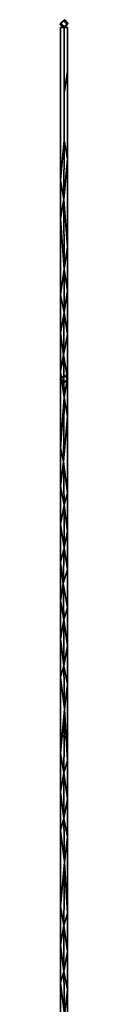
# Model space of a CAD drawing. Extents: x -805 to 3526, y -961 to 1039.
# Tile 453 of 471: x 1490.46143 to 1490.46581, y 57.3316 to 57.88592. Entities that reach past the tile are written whole.
import ezdxf

# ---------------------------------------------------------------- set-up
doc = ezdxf.new("R2010")
doc.units = 0
doc.layers.add('Schnitt 3 cm', color=251, linetype='Continuous')
doc.layers.add('TTK-P-PU', color=12, linetype='Continuous')

# ---------------------------------------------------------------- blocks, each defined once
blk = doc.blocks.new('Schnitt 3 cm N')
at = {"layer": 'Schnitt 3 cm'}
for p, q in [((-1655.55, 1923.86), (-1657.61, 1921.78)), ((-1657.61, 1921.78), (-1655.55, 1923.86)), ((-1655.82, 1923.67), (-1657.61, 1921.78)), ((-1657.61, 1921.78), (-1655.82, 1923.67)), ((-1657.5, 1921.99), (-1655.27, 1924.04)), ((-1655.27, 1924.04), (-1657.5, 1921.99)), ((-1657.5, 1921.99), (-1655.55, 1923.86)), ((-1655.55, 1923.86), (-1657.5, 1921.99)), ((-1655.27, 1924.26), (-1657.39, 1922.21)), ((-1657.39, 1922.21), (-1655.27, 1924.26)), ((-1655.27, 1924.04), (-1657.39, 1922.21)), ((-1657.39, 1922.21), (-1655.27, 1924.04)), ((-1655.05, 1924.39), (-1657.12, 1922.56)), ((-1657.12, 1922.56), (-1655.27, 1924.26)), ((-1655.27, 1924.26), (-1657.12, 1922.56)), ((-1655.84, 1923.65), (-1655.82, 1923.67)), ((-1655.82, 1923.67), (-1655.84, 1923.65)), ((-1655.55, 1923.86), (-1655.82, 1923.67)), ((-1655.82, 1923.67), (-1655.55, 1923.86)), ((-1655.82, 1923.67), (-1655.8, 1923.65)), ((-1653.62, 1921.75), (-1655.82, 1923.67)), ((-1655.8, 1923.65), (-1655.82, 1923.67)), ((-1655.82, 1923.67), (-1653.62, 1921.75)), ((-1655.27, 1924.04), (-1655.55, 1923.86)), ((-1655.55, 1923.86), (-1655.27, 1924.04)), ((-1653.52, 1921.95), (-1655.55, 1923.86)), ((-1655.55, 1923.86), (-1653.52, 1921.95)), ((-1653.62, 1921.75), (-1655.55, 1923.86)), ((-1655.55, 1923.86), (-1653.62, 1921.75)), ((-1655.05, 1924.39), (-1655.27, 1924.26)), ((-1655.27, 1924.26), (-1655.05, 1924.39)), ((-1655.27, 1924.26), (-1653.42, 1922.14)), ((-1655.27, 1924.04), (-1655.27, 1924.26)), ((-1653.32, 1922.34), (-1655.27, 1924.26)), ((-1655.27, 1924.26), (-1653.32, 1922.34)), ((-1653.42, 1922.14), (-1655.27, 1924.26)), ((-1655.27, 1924.26), (-1655.27, 1924.04)), ((-1653.42, 1922.14), (-1655.27, 1924.04)), ((-1655.27, 1924.04), (-1653.42, 1922.14)), ((-1653.52, 1921.95), (-1655.27, 1924.04)), ((-1655.27, 1924.04), (-1653.52, 1921.95)), ((-1654.43, 1923.71), (-1655.05, 1924.39)), ((-1653.32, 1922.34), (-1654.43, 1923.71)), ((-1653.28, 1922.4), (-1654.43, 1923.71)), ((-1654.43, 1923.71), (-1653.32, 1922.34)), ((-1657.61, 1921.78), (-1657.66, 1921.68)), ((-1657.66, 1921.68), (-1657.61, 1921.78)), ((-1657.5, 1921.99), (-1657.61, 1921.78)), ((-1657.61, 1921.78), (-1657.5, 1921.99)), ((-1657.61, 1921.78), (-1655.76, 1920.07)), ((-1655.76, 1920.07), (-1657.61, 1921.78)), ((-1657.61, 1921.78), (-1656.14, 1920.06)), ((-1656.14, 1920.06), (-1657.61, 1921.78)), ((-1657.39, 1922.21), (-1657.5, 1921.99)), ((-1657.5, 1921.99), (-1657.39, 1922.21)), ((-1657.5, 1921.99), (-1655.28, 1920.07)), ((-1657.5, 1921.99), (-1655.73, 1920.07)), ((-1655.28, 1920.07), (-1657.5, 1921.99)), ((-1655.73, 1920.07), (-1657.5, 1921.99)), ((-1655.46, 1920.07), (-1657.47, 1920.05)), ((-1657.47, 1920.05), (-1655.46, 1920.07)), ((-1657.47, 1895.36), (-1657.47, 1920.05)), ((-1657.47, 1920.05), (-1657.47, 1895.36)), ((-1657.28, 1922.4), (-1657.39, 1922.21)), ((-1657.39, 1922.21), (-1657.28, 1922.4)), ((-1655.27, 1920.06), (-1657.39, 1922.21)), ((-1657.39, 1922.21), (-1655.27, 1920.26)), ((-1655.27, 1920.26), (-1657.39, 1922.21)), ((-1657.39, 1922.21), (-1655.27, 1920.06)), ((-1657.12, 1922.56), (-1657.28, 1922.4)), ((-1657.28, 1922.4), (-1657.12, 1922.25)), ((-1657.12, 1922.25), (-1655.27, 1920.26)), ((-1657.12, 1922.25), (-1655.05, 1920.42)), ((-1655.27, 1920.26), (-1657.12, 1922.25)), ((-1653.52, 1921.95), (-1655.47, 1919.95)), ((-1655.47, 1919.95), (-1653.52, 1921.95)), ((-1653.62, 1921.75), (-1655.46, 1920.02)), ((-1655.46, 1920.02), (-1653.62, 1921.75)), ((-1655.46, 1883.02), (-1655.46, 1920.07)), ((-1655.46, 1920.07), (-1655.46, 1883.02)), ((-1653.47, 1920.05), (-1655.46, 1920.07)), ((-1655.46, 1920.07), (-1653.47, 1920.05)), ((-1655.34, 1920.07), (-1653.62, 1921.75)), ((-1653.62, 1921.75), (-1655.34, 1920.07)), ((-1655.27, 1920.26), (-1653.32, 1922.34)), ((-1653.32, 1922.34), (-1655.27, 1920.26)), ((-1655.27, 1920.06), (-1653.42, 1922.14)), ((-1653.42, 1922.14), (-1655.27, 1920.26)), ((-1653.42, 1922.14), (-1655.27, 1920.06)), ((-1655.27, 1920.26), (-1653.42, 1922.14)), ((-1655.05, 1920.42), (-1655.27, 1920.26)), ((-1655.27, 1920.26), (-1655.05, 1920.42)), ((-1655.27, 1920.26), (-1655.27, 1920.06)), ((-1655.27, 1920.06), (-1655.27, 1920.26)), ((-1653.52, 1921.95), (-1655.26, 1920.07)), ((-1655.26, 1920.07), (-1653.52, 1921.95)), ((-1655.05, 1920.42), (-1654.42, 1921.1)), ((-1654.42, 1921.1), (-1653.28, 1922.4)), ((-1653.32, 1922.34), (-1654.42, 1921.1)), ((-1654.42, 1921.1), (-1653.32, 1922.34)), ((-1653.66, 1921.68), (-1653.62, 1921.75)), ((-1653.62, 1921.75), (-1653.66, 1921.68)), ((-1653.62, 1921.75), (-1653.52, 1921.95)), ((-1653.52, 1921.95), (-1653.62, 1921.75)), ((-1653.52, 1921.95), (-1653.42, 1922.14)), ((-1653.42, 1922.14), (-1653.52, 1921.95)), ((-1653.47, 1920.05), (-1653.47, 1895.36)), ((-1653.47, 1895.36), (-1653.47, 1920.05)), ((-1653.42, 1922.14), (-1653.32, 1922.34)), ((-1653.32, 1922.34), (-1653.42, 1922.14)), ((-1653.32, 1922.34), (-1653.28, 1922.4)), ((-1653.28, 1922.4), (-1653.32, 1922.34)), ((-1657.47, 1870.67), (-1657.47, 1895.36)), ((-1657.47, 1895.36), (-1657.47, 1870.67)), ((-1653.47, 1895.36), (-1655.46, 1883.02)), ((-1655.46, 1883.02), (-1653.47, 1895.36)), ((-1653.47, 1895.36), (-1653.47, 1870.67)), ((-1653.47, 1870.67), (-1653.47, 1895.36)), ((-1655.46, 1856.61), (-1655.46, 1883.02)), ((-1655.46, 1883.02), (-1655.46, 1856.61)), ((-1657.47, 1845.98), (-1657.47, 1870.67)), ((-1657.47, 1870.67), (-1657.47, 1845.98)), ((-1653.47, 1870.67), (-1653.47, 1845.98)), ((-1653.47, 1845.98), (-1653.47, 1870.67)), ((-1657.47, 1833.98), (-1655.46, 1856.61)), ((-1655.46, 1856.61), (-1657.47, 1833.98)), ((-1655.46, 1856.61), (-1655.64, 1823.22)), ((-1655.64, 1823.22), (-1655.46, 1856.61)), ((-1653.47, 1845.98), (-1655.46, 1856.61)), ((-1655.46, 1856.61), (-1653.47, 1845.98)), ((-1657.47, 1833.98), (-1657.47, 1845.98)), ((-1657.47, 1845.98), (-1657.47, 1833.98)), ((-1655.64, 1823.22), (-1653.47, 1845.98)), ((-1653.47, 1845.98), (-1655.64, 1823.22)), ((-1653.47, 1845.98), (-1653.47, 1821.29)), ((-1653.47, 1821.29), (-1653.47, 1845.98)), ((-1657.47, 1821.29), (-1657.47, 1833.98)), ((-1655.64, 1823.22), (-1657.47, 1833.98)), ((-1657.47, 1833.98), (-1657.47, 1821.29)), ((-1657.47, 1833.98), (-1655.64, 1823.22)), ((-1655.64, 1823.22), (-1657.47, 1812.46)), ((-1657.47, 1812.46), (-1655.64, 1823.22)), ((-1657.47, 1812.46), (-1657.47, 1821.29)), ((-1657.47, 1821.29), (-1657.47, 1812.46)), ((-1653.47, 1796.6), (-1655.64, 1823.22)), ((-1655.64, 1823.22), (-1655.31, 1784.01)), ((-1655.31, 1784.01), (-1655.64, 1823.22)), ((-1655.64, 1823.22), (-1653.47, 1796.6)), ((-1653.47, 1821.29), (-1653.47, 1796.6)), ((-1653.47, 1796.6), (-1653.47, 1821.29)), ((-1657.47, 1799.78), (-1657.47, 1812.46)), ((-1657.47, 1812.46), (-1655.31, 1784.01)), ((-1655.31, 1784.01), (-1657.47, 1812.46)), ((-1657.47, 1812.46), (-1657.47, 1799.78)), ((-1657.47, 1790.95), (-1657.47, 1799.78)), ((-1657.47, 1799.78), (-1657.47, 1790.95)), ((-1655.31, 1784.01), (-1653.47, 1796.6)), ((-1653.47, 1796.6), (-1655.31, 1784.01)), ((-1653.47, 1796.6), (-1653.47, 1771.91)), ((-1653.47, 1771.91), (-1653.47, 1796.6)), ((-1657.47, 1778.26), (-1657.47, 1790.95)), ((-1657.47, 1790.95), (-1657.47, 1778.26)), ((-1655.31, 1784.01), (-1657.47, 1769.43)), ((-1657.47, 1769.43), (-1655.31, 1784.01)), ((-1655.43, 1759.57), (-1655.31, 1784.01)), ((-1655.31, 1784.01), (-1655.43, 1759.57)), ((-1653.47, 1771.91), (-1655.31, 1784.01)), ((-1655.31, 1784.01), (-1653.47, 1771.91)), ((-1657.47, 1769.43), (-1657.47, 1778.26)), ((-1657.47, 1778.26), (-1657.47, 1769.43)), ((-1657.47, 1756.74), (-1657.47, 1769.43)), ((-1657.47, 1769.43), (-1655.43, 1759.57)), ((-1655.43, 1759.57), (-1657.47, 1769.43)), ((-1657.47, 1769.43), (-1657.47, 1756.74)), ((-1655.43, 1759.57), (-1653.47, 1771.91)), ((-1653.47, 1771.91), (-1655.43, 1759.57)), ((-1653.47, 1771.91), (-1653.47, 1747.22)), ((-1653.47, 1747.22), (-1653.47, 1771.91)), ((-1655.43, 1759.57), (-1657.47, 1747.91)), ((-1657.47, 1747.91), (-1655.43, 1759.57)), ((-1655.43, 1759.57), (-1655.7, 1735.64)), ((-1655.7, 1735.64), (-1655.43, 1759.57)), ((-1653.47, 1747.22), (-1655.43, 1759.57)), ((-1655.43, 1759.57), (-1653.47, 1747.22)), ((-1657.47, 1747.91), (-1657.47, 1756.74)), ((-1657.47, 1756.74), (-1657.47, 1747.91)), ((-1657.47, 1735.22), (-1657.47, 1747.91)), ((-1657.47, 1747.91), (-1655.7, 1735.64)), ((-1655.7, 1735.64), (-1657.47, 1747.91)), ((-1657.47, 1747.91), (-1657.47, 1735.22)), ((-1653.47, 1747.22), (-1655.7, 1735.64)), ((-1655.7, 1735.64), (-1653.47, 1747.22)), ((-1653.47, 1747.22), (-1653.47, 1722.53)), ((-1653.47, 1722.53), (-1653.47, 1747.22)), ((-1655.7, 1735.64), (-1657.47, 1726.39)), ((-1657.47, 1726.39), (-1655.7, 1735.64)), ((-1657.47, 1726.39), (-1657.47, 1735.22)), ((-1657.47, 1735.22), (-1657.47, 1726.39)), ((-1655.7, 1735.64), (-1653.47, 1722.53)), ((-1655.35, 1711.77), (-1655.7, 1735.64)), ((-1655.7, 1735.64), (-1655.35, 1711.77)), ((-1653.47, 1722.53), (-1655.7, 1735.64)), ((-1657.47, 1713.7), (-1657.47, 1726.39)), ((-1657.47, 1726.39), (-1655.35, 1711.77)), ((-1655.35, 1711.77), (-1657.47, 1726.39)), ((-1657.47, 1726.39), (-1657.47, 1713.7)), ((-1655.27, 1724.26), (-1657.39, 1722.21)), ((-1657.39, 1722.21), (-1655.27, 1724.26)), ((-1655.27, 1724.04), (-1657.39, 1722.21)), ((-1657.39, 1722.21), (-1655.27, 1724.04)), ((-1655.05, 1724.39), (-1657.12, 1722.56)), ((-1657.12, 1722.56), (-1655.27, 1724.26)), ((-1655.27, 1724.26), (-1657.12, 1722.56)), ((-1655.05, 1724.39), (-1655.27, 1724.26)), ((-1655.27, 1724.26), (-1655.05, 1724.39)), ((-1655.27, 1724.26), (-1653.42, 1722.14)), ((-1655.27, 1724.04), (-1655.27, 1724.26)), ((-1653.32, 1722.34), (-1655.27, 1724.26)), ((-1655.27, 1724.26), (-1653.32, 1722.34)), ((-1653.42, 1722.14), (-1655.27, 1724.26)), ((-1655.27, 1724.26), (-1655.27, 1724.04)), ((-1653.42, 1722.14), (-1655.27, 1724.04)), ((-1655.27, 1724.04), (-1653.42, 1722.14)), ((-1654.43, 1723.71), (-1655.05, 1724.39)), ((-1657.61, 1721.78), (-1657.66, 1721.68)), ((-1657.66, 1721.68), (-1657.61, 1721.78)), ((-1657.5, 1721.99), (-1657.61, 1721.78)), ((-1657.61, 1721.78), (-1657.5, 1721.99)), ((-1657.39, 1722.21), (-1657.5, 1721.99)), ((-1657.5, 1721.99), (-1657.39, 1722.21)), ((-1657.28, 1722.4), (-1657.39, 1722.21)), ((-1657.39, 1722.21), (-1657.28, 1722.4)), ((-1655.27, 1720.06), (-1657.39, 1722.21)), ((-1657.39, 1722.21), (-1655.27, 1720.26)), ((-1655.27, 1720.26), (-1657.39, 1722.21)), ((-1657.39, 1722.21), (-1655.27, 1720.06)), ((-1657.12, 1722.56), (-1657.28, 1722.4)), ((-1657.28, 1722.4), (-1657.12, 1722.25)), ((-1657.12, 1722.25), (-1655.27, 1720.26)), ((-1657.12, 1722.25), (-1655.05, 1720.42)), ((-1655.27, 1720.26), (-1657.12, 1722.25)), ((-1653.47, 1722.53), (-1655.35, 1711.77)), ((-1655.35, 1711.77), (-1653.47, 1722.53)), ((-1655.27, 1720.26), (-1653.32, 1722.34)), ((-1653.32, 1722.34), (-1655.27, 1720.26)), ((-1655.27, 1720.06), (-1653.42, 1722.14)), ((-1653.42, 1722.14), (-1655.27, 1720.26)), ((-1653.42, 1722.14), (-1655.27, 1720.06)), ((-1655.27, 1720.26), (-1653.42, 1722.14)), ((-1655.05, 1720.42), (-1655.27, 1720.26)), ((-1655.27, 1720.26), (-1655.05, 1720.42)), ((-1655.27, 1720.26), (-1655.27, 1720.06)), ((-1655.27, 1720.06), (-1655.27, 1720.26)), ((-1655.05, 1720.42), (-1654.42, 1721.1)), ((-1653.32, 1722.34), (-1654.43, 1723.71)), ((-1653.28, 1722.4), (-1654.43, 1723.71)), ((-1654.43, 1723.71), (-1653.32, 1722.34)), ((-1654.42, 1721.1), (-1653.28, 1722.4)), ((-1653.32, 1722.34), (-1654.42, 1721.1)), ((-1654.42, 1721.1), (-1653.32, 1722.34)), ((-1653.47, 1722.53), (-1653.47, 1701.01)), ((-1653.47, 1701.01), (-1653.47, 1722.53)), ((-1653.42, 1722.14), (-1653.32, 1722.34)), ((-1653.32, 1722.34), (-1653.42, 1722.14)), ((-1653.32, 1722.34), (-1653.28, 1722.4)), ((-1653.28, 1722.4), (-1653.32, 1722.34)), ((-1657.47, 1704.88), (-1657.47, 1713.7)), ((-1657.47, 1713.7), (-1657.47, 1704.88)), ((-1655.35, 1711.77), (-1657.47, 1683.36)), ((-1657.47, 1683.36), (-1655.35, 1711.77)), ((-1655.73, 1675.48), (-1655.35, 1711.77)), ((-1655.35, 1711.77), (-1655.73, 1675.48)), ((-1655.35, 1711.77), (-1653.47, 1701.01)), ((-1653.47, 1701.01), (-1655.35, 1711.77)), ((-1657.47, 1692.19), (-1657.47, 1704.88)), ((-1657.47, 1704.88), (-1657.47, 1692.19)), ((-1653.47, 1701.01), (-1655.73, 1675.48)), ((-1655.73, 1675.48), (-1653.47, 1701.01)), ((-1653.47, 1701.01), (-1653.47, 1697.84)), ((-1653.47, 1697.84), (-1653.47, 1701.01)), ((-1653.47, 1697.84), (-1653.47, 1679.5)), ((-1653.47, 1679.5), (-1653.47, 1697.84)), ((-1657.47, 1683.36), (-1657.47, 1692.19)), ((-1657.47, 1692.19), (-1657.47, 1683.36)), ((-1657.47, 1670.67), (-1657.47, 1683.36)), ((-1657.47, 1683.36), (-1655.73, 1675.48)), ((-1655.73, 1675.48), (-1657.47, 1683.36)), ((-1657.47, 1683.36), (-1657.47, 1670.67)), ((-1655.73, 1675.48), (-1657.47, 1661.84)), ((-1657.47, 1661.84), (-1655.73, 1675.48)), ((-1655.31, 1651.08), (-1655.73, 1675.48)), ((-1655.73, 1675.48), (-1653.47, 1657.98)), ((-1653.47, 1657.98), (-1655.73, 1675.48)), ((-1655.73, 1675.48), (-1655.31, 1651.08)), ((-1653.47, 1679.5), (-1653.47, 1673.15)), ((-1653.47, 1673.15), (-1653.47, 1679.5)), ((-1657.47, 1661.84), (-1657.47, 1670.67)), ((-1657.47, 1670.67), (-1657.47, 1661.84)), ((-1653.47, 1673.15), (-1653.47, 1657.98)), ((-1653.47, 1657.98), (-1653.47, 1673.15)), ((-1657.47, 1649.15), (-1657.47, 1661.84)), ((-1655.31, 1651.08), (-1657.47, 1661.84)), ((-1657.47, 1661.84), (-1657.47, 1649.15)), ((-1657.47, 1661.84), (-1655.31, 1651.08)), ((-1655.31, 1651.08), (-1653.47, 1657.98)), ((-1653.47, 1657.98), (-1655.31, 1651.08)), ((-1653.47, 1657.98), (-1653.47, 1648.46)), ((-1653.47, 1648.46), (-1653.47, 1657.98)), ((-1655.31, 1651.08), (-1657.47, 1640.32)), ((-1657.47, 1640.32), (-1655.31, 1651.08)), ((-1657.47, 1640.32), (-1657.47, 1649.15)), ((-1657.47, 1649.15), (-1657.47, 1640.32)), ((-1655.43, 1627.06), (-1655.31, 1651.08)), ((-1655.31, 1651.08), (-1655.43, 1627.06)), ((-1653.47, 1636.46), (-1655.31, 1651.08)), ((-1655.31, 1651.08), (-1653.47, 1636.46)), ((-1653.47, 1648.46), (-1653.47, 1636.46)), ((-1653.47, 1636.46), (-1653.47, 1648.46)), ((-1657.47, 1618.81), (-1657.47, 1640.32)), ((-1657.47, 1640.32), (-1655.43, 1627.06)), ((-1655.43, 1627.06), (-1657.47, 1640.32)), ((-1657.47, 1640.32), (-1657.47, 1618.81)), ((-1655.43, 1627.06), (-1653.47, 1636.46)), ((-1653.47, 1636.46), (-1655.43, 1627.06)), ((-1653.47, 1636.46), (-1653.47, 1623.77)), ((-1653.47, 1623.77), (-1653.47, 1636.46)), ((-1657.47, 1618.81), (-1655.43, 1627.06)), ((-1655.43, 1627.06), (-1657.47, 1618.81)), ((-1655.43, 1627.06), (-1656.03, 1606.89)), ((-1656.03, 1606.89), (-1655.43, 1627.06)), ((-1653.47, 1614.94), (-1655.43, 1627.06)), ((-1655.43, 1627.06), (-1653.47, 1614.94)), ((-1657.47, 1615.29), (-1657.47, 1618.81)), ((-1656.03, 1606.89), (-1657.47, 1618.81)), ((-1657.47, 1618.81), (-1657.47, 1615.29)), ((-1657.47, 1618.81), (-1656.03, 1606.89)), ((-1653.47, 1623.77), (-1653.47, 1614.94)), ((-1653.47, 1614.94), (-1653.47, 1623.77)), ((-1657.47, 1597.29), (-1657.47, 1615.29)), ((-1657.47, 1615.29), (-1657.47, 1597.29)), ((-1656.03, 1606.89), (-1653.47, 1614.94)), ((-1653.47, 1614.94), (-1656.03, 1606.89)), ((-1653.47, 1614.94), (-1653.47, 1599.08)), ((-1653.47, 1599.08), (-1653.47, 1614.94)), ((-1657.47, 1597.29), (-1656.03, 1606.89)), ((-1656.03, 1606.89), (-1657.47, 1597.29)), ((-1656.03, 1606.89), (-1655.57, 1586.53)), ((-1653.47, 1593.43), (-1656.03, 1606.89)), ((-1655.57, 1586.53), (-1656.03, 1606.89)), ((-1656.03, 1606.89), (-1653.47, 1593.43)), ((-1657.47, 1581.43), (-1657.47, 1597.29)), ((-1657.47, 1597.29), (-1655.57, 1586.53)), ((-1655.57, 1586.53), (-1657.47, 1597.29)), ((-1657.47, 1597.29), (-1657.47, 1581.43)), ((-1653.47, 1599.08), (-1653.47, 1593.43)), ((-1653.47, 1593.43), (-1653.47, 1599.08)), ((-1653.47, 1593.43), (-1655.57, 1586.53)), ((-1655.57, 1586.53), (-1653.47, 1593.43)), ((-1653.47, 1593.43), (-1653.47, 1574.39)), ((-1653.47, 1574.39), (-1653.47, 1593.43)), ((-1655.57, 1586.53), (-1657.47, 1575.77)), ((-1657.47, 1575.77), (-1655.57, 1586.53)), ((-1655.57, 1586.53), (-1655.65, 1560.68)), ((-1655.65, 1560.68), (-1655.57, 1586.53)), ((-1653.47, 1571.91), (-1655.57, 1586.53)), ((-1655.57, 1586.53), (-1653.47, 1571.91)), ((-1657.47, 1575.77), (-1657.47, 1581.43)), ((-1657.47, 1581.43), (-1657.47, 1575.77)), ((-1657.47, 1554.25), (-1657.47, 1575.77)), ((-1657.47, 1575.77), (-1655.65, 1560.68)), ((-1655.65, 1560.68), (-1657.47, 1575.77)), ((-1657.47, 1575.77), (-1657.47, 1554.25)), ((-1653.47, 1574.39), (-1653.47, 1571.91)), ((-1653.47, 1571.91), (-1653.47, 1574.39)), ((-1655.65, 1560.68), (-1653.47, 1571.91)), ((-1653.47, 1571.91), (-1655.65, 1560.68)), ((-1653.47, 1571.91), (-1653.47, 1550.39)), ((-1653.47, 1550.39), (-1653.47, 1571.91)), ((-1655.65, 1560.68), (-1657.47, 1554.25)), ((-1657.47, 1554.25), (-1655.65, 1560.68)), ((-1653.47, 1550.39), (-1655.65, 1560.68)), ((-1655.65, 1560.68), (-1655.16, 1536.22)), ((-1655.16, 1536.22), (-1655.65, 1560.68)), ((-1655.65, 1560.68), (-1653.47, 1550.39)), ((-1657.47, 1547.56), (-1657.47, 1554.25)), ((-1655.16, 1536.22), (-1657.47, 1554.25)), ((-1657.47, 1554.25), (-1657.47, 1547.56)), ((-1657.47, 1554.25), (-1655.16, 1536.22)), ((-1657.47, 1532.73), (-1657.47, 1547.56)), ((-1657.47, 1547.56), (-1657.47, 1532.73)), ((-1655.16, 1536.22), (-1653.47, 1550.39)), ((-1653.47, 1550.39), (-1655.16, 1536.22)), ((-1653.47, 1549.7), (-1653.7, 1548.42)), ((-1653.7, 1548.42), (-1653.47, 1549.7)), ((-1653.47, 1550.39), (-1653.47, 1549.7)), ((-1653.47, 1549.7), (-1653.47, 1550.39)), ((-1653.47, 1549.7), (-1653.47, 1528.87)), ((-1653.47, 1528.87), (-1653.47, 1549.7)), ((-1657.47, 1511.22), (-1655.16, 1536.22)), ((-1655.16, 1536.22), (-1657.47, 1511.22)), ((-1655.57, 1500.46), (-1655.16, 1536.22)), ((-1655.16, 1536.22), (-1655.57, 1500.46)), ((-1655.16, 1536.22), (-1653.47, 1507.36)), ((-1653.47, 1507.36), (-1655.16, 1536.22)), ((-1657.47, 1513.7), (-1657.47, 1532.73)), ((-1657.47, 1532.73), (-1657.47, 1513.7)), ((-1655.05, 1524.39), (-1657.12, 1522.56)), ((-1655.05, 1524.39), (-1655.27, 1524.26)), ((-1655.27, 1524.26), (-1655.05, 1524.39)), ((-1654.43, 1523.71), (-1655.05, 1524.39)), ((-1653.47, 1528.87), (-1653.47, 1525.01)), ((-1653.47, 1525.01), (-1653.47, 1528.87)), ((-1653.47, 1525.01), (-1653.47, 1507.36)), ((-1653.47, 1507.36), (-1653.47, 1525.01)), ((-1657.61, 1521.78), (-1657.66, 1521.68)), ((-1657.66, 1521.68), (-1657.61, 1521.78)), ((-1657.5, 1521.99), (-1657.61, 1521.78)), ((-1657.61, 1521.78), (-1657.5, 1521.99)), ((-1657.39, 1522.21), (-1657.5, 1521.99)), ((-1657.5, 1521.99), (-1657.39, 1522.21)), ((-1655.27, 1524.26), (-1657.39, 1522.21)), ((-1657.39, 1522.21), (-1655.27, 1524.26)), ((-1655.27, 1524.04), (-1657.39, 1522.21)), ((-1657.39, 1522.21), (-1655.27, 1524.04)), ((-1657.28, 1522.4), (-1657.39, 1522.21)), ((-1657.39, 1522.21), (-1657.28, 1522.4)), ((-1655.27, 1520.06), (-1657.39, 1522.21)), ((-1657.39, 1522.21), (-1655.27, 1520.26)), ((-1655.27, 1520.26), (-1657.39, 1522.21)), ((-1657.39, 1522.21), (-1655.27, 1520.06)), ((-1657.12, 1522.56), (-1657.28, 1522.4)), ((-1657.28, 1522.4), (-1657.12, 1522.25)), ((-1657.12, 1522.56), (-1655.27, 1524.26)), ((-1655.27, 1524.26), (-1657.12, 1522.56)), ((-1657.12, 1522.25), (-1655.27, 1520.26)), ((-1657.12, 1522.25), (-1655.05, 1520.42)), ((-1655.27, 1520.26), (-1657.12, 1522.25)), ((-1655.27, 1524.26), (-1653.42, 1522.14)), ((-1655.27, 1524.04), (-1655.27, 1524.26)), ((-1653.32, 1522.34), (-1655.27, 1524.26)), ((-1655.27, 1524.26), (-1653.32, 1522.34)), ((-1653.42, 1522.14), (-1655.27, 1524.26)), ((-1655.27, 1524.26), (-1655.27, 1524.04)), ((-1653.42, 1522.14), (-1655.27, 1524.04)), ((-1655.27, 1524.04), (-1653.42, 1522.14)), ((-1655.27, 1520.26), (-1653.32, 1522.34)), ((-1653.32, 1522.34), (-1655.27, 1520.26)), ((-1655.27, 1520.06), (-1653.42, 1522.14)), ((-1653.42, 1522.14), (-1655.27, 1520.26)), ((-1653.42, 1522.14), (-1655.27, 1520.06)), ((-1655.27, 1520.26), (-1653.42, 1522.14)), ((-1655.05, 1520.42), (-1655.27, 1520.26)), ((-1655.27, 1520.26), (-1655.05, 1520.42)), ((-1655.27, 1520.26), (-1655.27, 1520.06)), ((-1655.27, 1520.06), (-1655.27, 1520.26)), ((-1655.05, 1520.42), (-1654.42, 1521.1)), ((-1653.32, 1522.34), (-1654.43, 1523.71)), ((-1653.28, 1522.4), (-1654.43, 1523.71)), ((-1654.43, 1523.71), (-1653.32, 1522.34)), ((-1654.42, 1521.1), (-1653.28, 1522.4)), ((-1653.32, 1522.34), (-1654.42, 1521.1)), ((-1654.42, 1521.1), (-1653.32, 1522.34)), ((-1653.42, 1522.14), (-1653.32, 1522.34)), ((-1653.32, 1522.34), (-1653.42, 1522.14)), ((-1653.32, 1522.34), (-1653.28, 1522.4)), ((-1653.28, 1522.4), (-1653.32, 1522.34)), ((-1657.47, 1511.22), (-1657.47, 1513.7)), ((-1657.47, 1513.7), (-1657.47, 1511.22)), ((-1657.47, 1489.7), (-1657.47, 1511.22)), ((-1655.57, 1500.46), (-1657.47, 1511.22)), ((-1657.47, 1511.22), (-1657.47, 1489.7)), ((-1657.47, 1511.22), (-1655.57, 1500.46)), ((-1653.47, 1507.36), (-1655.57, 1500.46)), ((-1655.57, 1500.46), (-1653.47, 1507.36)), ((-1653.47, 1507.36), (-1653.47, 1503.49)), ((-1653.47, 1503.49), (-1653.47, 1507.36)), ((-1653.47, 1503.49), (-1653.47, 1485.84)), ((-1653.47, 1485.84), (-1653.47, 1503.49)), ((-1657.47, 1489.7), (-1655.57, 1500.46)), ((-1655.57, 1500.46), (-1657.47, 1489.7)), ((-1655.57, 1500.46), (-1655.65, 1474.61)), ((-1655.65, 1474.61), (-1655.57, 1500.46)), ((-1655.57, 1500.46), (-1653.47, 1485.84)), ((-1653.47, 1485.84), (-1655.57, 1500.46)), ((-1657.47, 1479.84), (-1657.47, 1489.7)), ((-1657.47, 1489.7), (-1655.65, 1474.61)), ((-1655.65, 1474.61), (-1657.47, 1489.7)), ((-1657.47, 1489.7), (-1657.47, 1479.84)), ((-1655.65, 1474.61), (-1653.47, 1485.84)), ((-1653.47, 1485.84), (-1655.65, 1474.61)), ((-1653.47, 1485.84), (-1653.47, 1481.98)), ((-1653.47, 1481.98), (-1653.47, 1485.84)), ((-1653.47, 1481.98), (-1653.47, 1464.32)), ((-1653.47, 1464.32), (-1653.47, 1481.98)), ((-1657.47, 1468.18), (-1657.47, 1479.84)), ((-1657.47, 1479.84), (-1657.47, 1468.18)), ((-1655.65, 1474.61), (-1657.47, 1468.18)), ((-1657.47, 1468.18), (-1655.65, 1474.61)), ((-1655.65, 1474.61), (-1655.16, 1450.15)), ((-1653.47, 1464.32), (-1655.65, 1474.61)), ((-1655.16, 1450.15), (-1655.65, 1474.61)), ((-1655.65, 1474.61), (-1653.47, 1464.32)), ((-1657.47, 1446.66), (-1657.47, 1468.18)), ((-1655.16, 1450.15), (-1657.47, 1468.18)), ((-1657.47, 1468.18), (-1657.47, 1446.66)), ((-1657.47, 1468.18), (-1655.16, 1450.15)), ((-1655.16, 1450.15), (-1653.47, 1464.32)), ((-1653.47, 1464.32), (-1655.16, 1450.15)), ((-1653.47, 1464.32), (-1653.47, 1460.46)), ((-1653.47, 1460.46), (-1653.47, 1464.32)), ((-1653.47, 1460.46), (-1653.47, 1442.8)), ((-1653.47, 1442.8), (-1653.47, 1460.46)), ((-1657.47, 1425.15), (-1655.16, 1450.15)), ((-1655.16, 1450.15), (-1657.47, 1425.15)), ((-1655.57, 1414.39), (-1655.16, 1450.15)), ((-1655.16, 1450.15), (-1655.57, 1414.39)), ((-1655.16, 1450.15), (-1653.47, 1421.28)), ((-1653.47, 1421.28), (-1655.16, 1450.15)), ((-1657.47, 1445.98), (-1657.47, 1446.66)), ((-1657.47, 1446.66), (-1657.47, 1445.98)), ((-1657.47, 1425.15), (-1657.47, 1445.98)), ((-1657.47, 1445.98), (-1657.47, 1425.15)), ((-1653.47, 1442.8), (-1653.47, 1438.94)), ((-1653.47, 1438.94), (-1653.47, 1442.8)), ((-1653.47, 1438.94), (-1653.47, 1421.28)), ((-1653.47, 1421.28), (-1653.47, 1438.94)), ((-1657.47, 1412.11), (-1657.47, 1425.15)), ((-1655.57, 1414.39), (-1657.47, 1425.15)), ((-1657.47, 1425.15), (-1657.47, 1412.11)), ((-1657.47, 1425.15), (-1655.57, 1414.39)), ((-1653.47, 1421.28), (-1655.57, 1414.39)), ((-1655.57, 1414.39), (-1653.47, 1421.28)), ((-1653.47, 1421.28), (-1653.47, 1417.42)), ((-1653.47, 1417.42), (-1653.47, 1421.28)), ((-1657.47, 1403.63), (-1655.57, 1414.39)), ((-1655.57, 1414.39), (-1657.47, 1403.63)), ((-1655.57, 1414.39), (-1655.65, 1388.54)), ((-1655.65, 1388.54), (-1655.57, 1414.39)), ((-1653.47, 1399.77), (-1655.57, 1414.39)), ((-1655.57, 1414.39), (-1653.47, 1399.77)), ((-1653.47, 1417.42), (-1653.47, 1399.77)), ((-1653.47, 1399.77), (-1653.47, 1417.42)), ((-1657.47, 1403.63), (-1657.47, 1412.11)), ((-1657.47, 1412.11), (-1657.47, 1403.63)), ((-1657.47, 1382.11), (-1657.47, 1403.63)), ((-1657.47, 1403.63), (-1655.65, 1388.54)), ((-1655.65, 1388.54), (-1657.47, 1403.63)), ((-1657.47, 1403.63), (-1657.47, 1382.11)), ((-1655.65, 1388.54), (-1653.47, 1399.77)), ((-1653.47, 1399.77), (-1655.65, 1388.54)), ((-1653.47, 1399.77), (-1653.47, 1395.91)), ((-1653.47, 1395.91), (-1653.47, 1399.77)), ((-1653.47, 1395.91), (-1653.47, 1378.25)), ((-1653.47, 1378.25), (-1653.47, 1395.91)), ((-1655.65, 1388.54), (-1657.47, 1382.11)), ((-1657.47, 1382.11), (-1655.65, 1388.54)), ((-1655.16, 1364.08), (-1655.65, 1388.54)), ((-1653.47, 1378.25), (-1655.65, 1388.54)), ((-1655.65, 1388.54), (-1655.16, 1364.08)), ((-1655.65, 1388.54), (-1653.47, 1378.25)), ((-1657.47, 1378.25), (-1657.47, 1382.11)), ((-1657.47, 1382.11), (-1655.16, 1364.08)), ((-1655.16, 1364.08), (-1657.47, 1382.11)), ((-1657.47, 1382.11), (-1657.47, 1378.25)), ((-1657.47, 1360.59), (-1657.47, 1378.25)), ((-1657.47, 1378.25), (-1657.47, 1360.59)), ((-1655.16, 1364.08), (-1653.47, 1378.25)), ((-1653.47, 1378.25), (-1655.16, 1364.08)), ((-1653.47, 1378.25), (-1653.47, 1374.39)), ((-1653.47, 1374.39), (-1653.47, 1378.25)), ((-1653.47, 1374.39), (-1653.47, 1352.87)), ((-1653.47, 1352.87), (-1653.47, 1374.39))]:
    blk.add_line(p, q, dxfattribs=at)
blk = doc.blocks.new('ProVi SchnittF')
at = {"layer": 'Schnitt 3 cm', "xscale": 0.001, "yscale": 0.001, "zscale": 0.001}
blk.add_blockref('Schnitt 3 cm N', (2.76842, 24.96168), dxfattribs=at)

msp = doc.modelspace()

# ---------------------------------------------------------------- block references
at = {"layer": 'TTK-P-PU', "color": 251}
msp.add_blockref('ProVi SchnittF', (1489.35068, 30.99985), dxfattribs=at)

doc.saveas('drawing.dxf')
